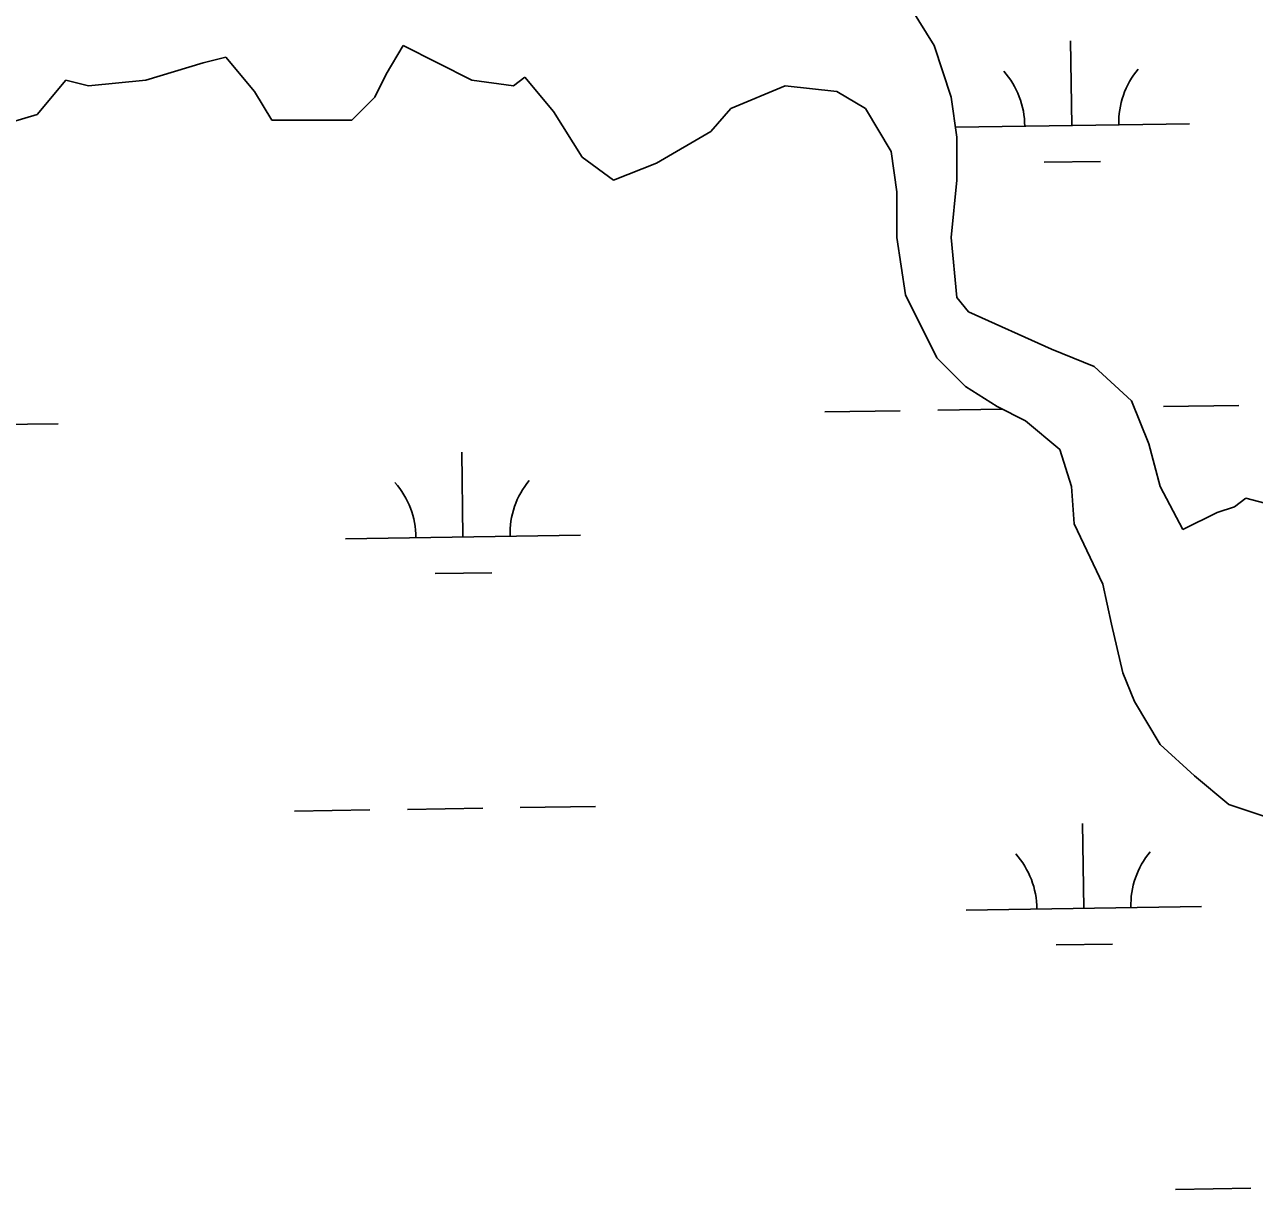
# Model space of a CAD drawing. Extents: x 3823584 to 3861785, y 301729 to 327625.
# Drawn here: x 3844616 to 3845138, y 308547 to 309042 of the extents above; entities that cross this region are included whole.
import ezdxf

# ---------------------------------------------------------------- set-up
doc = ezdxf.new("R2010")
doc.units = 0
doc.layers.add('V-TOPO-SHOR', color=7, linetype='Continuous')
doc.layers.add('V-WETL-SWMP', color=7, linetype='Continuous')

msp = doc.modelspace()

# ---------------------------------------------------------------- linework, layer by layer
at = {"layer": 'V-TOPO-SHOR'}
for p, q in [((3845002.1, 309032.71), (3844992.37, 309048.53)), ((3844769.2, 309020.55), (3844776.5, 309032.71)), ((3844776.5, 309032.71), (3844805.68, 309018.11)), ((3845009.4, 309010.81), (3845002.1, 309032.71)), ((3844691.36, 309025.41), (3844701.09, 309027.85)), ((3844701.09, 309027.85), (3844713.25, 309013.24)), ((3844667.04, 309018.11), (3844691.36, 309025.41)), ((3844620.82, 309003.51), (3844632.99, 309018.11)), ((3844632.99, 309018.11), (3844642.71, 309015.68)), ((3844642.71, 309015.68), (3844667.04, 309018.11)), ((3844764.33, 309010.81), (3844769.2, 309020.55)), ((3844805.68, 309018.11), (3844823.32, 309015.68)), ((3844823.32, 309015.68), (3844828.18, 309019.33)), ((3844828.18, 309019.33), (3844840.35, 309004.73)), ((3844713.25, 309013.24), (3844720.55, 309001.07)), ((3844754.6, 309001.07), (3844764.33, 309010.81)), ((3844915.75, 309005.94), (3844938.86, 309015.68)), ((3844938.86, 309015.68), (3844960.75, 309013.24)), ((3844960.75, 309013.24), (3844972.91, 309005.94)), ((3845011.83, 308993.77), (3845009.4, 309010.81)), ((3844907.24, 308996.21), (3844915.75, 309005.94)), ((3844972.91, 309005.94), (3844983.86, 308987.69)), ((3844596.5, 308996.21), (3844620.82, 309003.51)), ((3844720.55, 309001.07), (3844754.6, 309001.07)), ((3844840.35, 309004.73), (3844852.51, 308985.26)), ((3844884.13, 308982.82), (3844907.24, 308996.21)), ((3845011.83, 308975.52), (3845011.83, 308993.77)), ((3844852.51, 308985.26), (3844865.89, 308975.52)), ((3844983.86, 308987.69), (3844986.29, 308970.65)), ((3844865.89, 308975.52), (3844884.13, 308982.82)), ((3845009.4, 308951.18), (3845011.83, 308975.52)), ((3844986.29, 308970.65), (3844986.29, 308951.18)), ((3844986.29, 308951.18), (3844989.94, 308926.84)), ((3845011.83, 308925.63), (3845009.4, 308951.18)), ((3844989.94, 308926.84), (3845003.32, 308900.07)), ((3845016.69, 308919.54), (3845011.83, 308925.63)), ((3845051.96, 308903.72), (3845016.69, 308919.54)), ((3845070.21, 308896.42), (3845051.96, 308903.72)), ((3845003.32, 308900.07), (3845015.48, 308887.9)), ((3845086.02, 308881.82), (3845070.21, 308896.42)), ((3845015.48, 308887.9), (3845028.86, 308879.38)), ((3845093.32, 308863.56), (3845086.02, 308881.82)), ((3845028.86, 308879.38), (3845041.02, 308873.3)), ((3845041.02, 308873.3), (3845055.61, 308861.13)), ((3845055.61, 308861.13), (3845060.48, 308845.31)), ((3845098.18, 308845.31), (3845093.32, 308863.56)), ((3845060.48, 308845.31), (3845061.69, 308829.49)), ((3845107.91, 308827.06), (3845098.18, 308845.31)), ((3845134.67, 308840.44), (3845129.8, 308836.79)), ((3845152.91, 308835.57), (3845134.67, 308840.44)), ((3845122.5, 308834.36), (3845107.91, 308827.06)), ((3845129.8, 308836.79), (3845122.5, 308834.36)), ((3845061.69, 308829.49), (3845073.86, 308803.94)), ((3845073.86, 308803.94), (3845077.5, 308786.9)), ((3845077.5, 308786.9), (3845082.37, 308766.21)), ((3845082.37, 308766.21), (3845087.23, 308754.04)), ((3845087.23, 308754.04), (3845098.18, 308735.79)), ((3845098.18, 308735.79), (3845112.77, 308722.4)), ((3845112.77, 308722.4), (3845127.37, 308710.23)), ((3845127.37, 308710.23), (3845145.61, 308704.15))]:
    msp.add_line(p, q, dxfattribs=at)
at = {"layer": 'V-WETL-SWMP'}
for p, q in [((3845002.1, 309032.71), (3844992.37, 309048.53)), ((3844769.2, 309020.55), (3844776.5, 309032.71)), ((3844776.5, 309032.71), (3844805.68, 309018.11)), ((3845009.4, 309010.81), (3845002.1, 309032.71)), ((3845060.64, 308998.79), (3845060.08, 309034.79)), ((3844691.36, 309025.41), (3844701.09, 309027.85)), ((3844701.09, 309027.85), (3844713.25, 309013.24)), ((3844667.04, 309018.11), (3844691.36, 309025.41)), ((3844620.82, 309003.51), (3844632.99, 309018.11)), ((3844632.99, 309018.11), (3844642.71, 309015.68)), ((3844642.71, 309015.68), (3844667.04, 309018.11)), ((3844764.33, 309010.81), (3844769.2, 309020.55)), ((3844805.68, 309018.11), (3844823.32, 309015.68)), ((3844823.32, 309015.68), (3844828.18, 309019.33)), ((3844828.18, 309019.33), (3844840.35, 309004.73)), ((3844713.25, 309013.24), (3844720.55, 309001.07)), ((3844754.6, 309001.07), (3844764.33, 309010.81)), ((3844915.75, 309005.94), (3844938.86, 309015.68)), ((3844938.86, 309015.68), (3844960.75, 309013.24)), ((3844960.75, 309013.24), (3844972.91, 309005.94)), ((3845011.83, 308993.77), (3845009.4, 309010.81)), ((3844907.24, 308996.21), (3844915.75, 309005.94)), ((3844972.91, 309005.94), (3844983.86, 308987.69)), ((3844596.5, 308996.21), (3844620.82, 309003.51)), ((3844720.55, 309001.07), (3844754.6, 309001.07)), ((3844840.35, 309004.73), (3844852.51, 308985.26)), ((3844884.13, 308982.82), (3844907.24, 308996.21)), ((3845011.22, 308998.03), (3845110.63, 308999.56)), ((3845011.83, 308975.52), (3845011.83, 308993.77)), ((3844852.51, 308985.26), (3844865.89, 308975.52)), ((3844983.86, 308987.69), (3844986.29, 308970.65)), ((3844865.89, 308975.52), (3844884.13, 308982.82)), ((3845048.88, 308983.18), (3845072.87, 308983.55)), ((3845009.4, 308951.18), (3845011.83, 308975.52)), ((3844986.29, 308970.65), (3844986.29, 308951.18)), ((3844986.29, 308951.18), (3844989.94, 308926.84)), ((3845011.83, 308925.63), (3845009.4, 308951.18)), ((3844989.94, 308926.84), (3845003.32, 308900.07)), ((3845016.69, 308919.54), (3845011.83, 308925.63)), ((3845051.96, 308903.72), (3845016.69, 308919.54)), ((3845070.21, 308896.42), (3845051.96, 308903.72)), ((3845003.32, 308900.07), (3845015.48, 308887.9)), ((3845086.02, 308881.82), (3845070.21, 308896.42)), ((3845015.48, 308887.9), (3845028.86, 308879.38)), ((3845093.32, 308863.56), (3845086.02, 308881.82)), ((3845099.64, 308879.31), (3845131.63, 308879.8)), ((3844955.66, 308877.09), (3844987.65, 308877.58)), ((3845003.65, 308877.83), (3845031.12, 308878.25)), ((3845028.86, 308879.38), (3845041.02, 308873.3)), ((3844597.79, 308871.57), (3844629.79, 308872.06)), ((3845041.02, 308873.3), (3845055.61, 308861.13)), ((3844801.86, 308823.97), (3844801.31, 308859.97)), ((3845055.61, 308861.13), (3845060.48, 308845.31)), ((3845098.18, 308845.31), (3845093.32, 308863.56)), ((3845060.48, 308845.31), (3845061.69, 308829.49)), ((3845107.91, 308827.06), (3845098.18, 308845.31)), ((3845134.67, 308840.44), (3845129.8, 308836.79)), ((3845152.91, 308835.57), (3845134.67, 308840.44)), ((3845122.5, 308834.36), (3845107.91, 308827.06)), ((3845129.8, 308836.79), (3845122.5, 308834.36)), ((3845061.69, 308829.49), (3845073.86, 308803.94)), ((3844751.87, 308823.2), (3844851.86, 308824.74)), ((3844790.1, 308808.36), (3844814.1, 308808.73)), ((3845073.86, 308803.94), (3845077.5, 308786.9)), ((3845077.5, 308786.9), (3845082.37, 308766.21)), ((3845082.37, 308766.21), (3845087.23, 308754.04)), ((3845087.23, 308754.04), (3845098.18, 308735.79)), ((3845098.18, 308735.79), (3845112.77, 308722.4)), ((3845112.77, 308722.4), (3845127.37, 308710.23)), ((3844730.24, 308707.42), (3844762.24, 308707.91)), ((3844778.24, 308708.16), (3844810.24, 308708.65)), ((3844826.23, 308708.9), (3844858.23, 308709.39)), ((3845127.37, 308710.23), (3845145.61, 308704.15)), ((3845065.76, 308666.16), (3845065.21, 308702.15)), ((3845015.77, 308665.39), (3845115.76, 308666.93)), ((3845054, 308650.54), (3845078, 308650.91)), ((3845104.77, 308546.67), (3845136.76, 308547.17))]:
    msp.add_line(p, q, dxfattribs=at)
for centre, start, end in [((3845005.39, 308998.42), 0.1115, 41.6552), ((3845115.86, 309000.12), 140.1115, 181.6552), ((3844746.62, 308823.59), 0.1115, 41.6552), ((3844857.09, 308825.3), 140.1115, 181.6552), ((3845010.52, 308665.78), 0.1115, 41.6552), ((3845120.99, 308667.48), 140.1115, 181.6552)]:
    msp.add_arc(centre, 35.25, start, end, dxfattribs=at)

doc.saveas('drawing.dxf')
